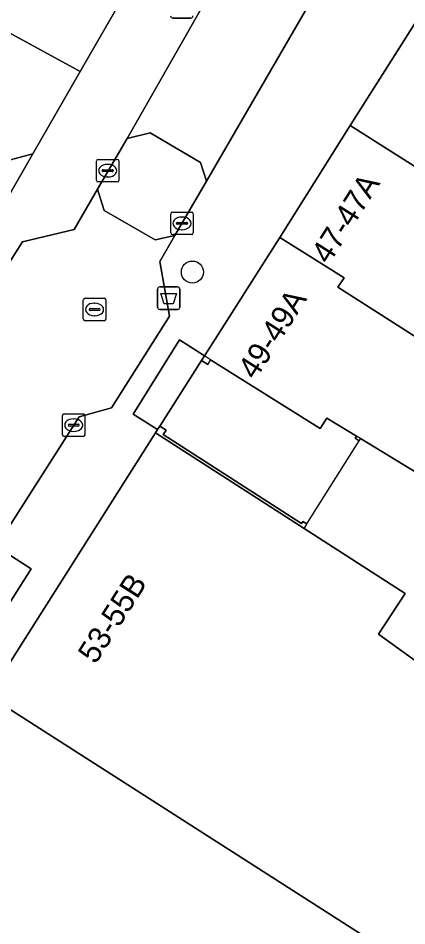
# Model space of a CAD drawing. Extents: x 160663 to 161506, y 382245 to 383291.
# Drawn here: x 161097.75 to 161115, y 383037.39 to 383077.63 of the extents above; entities that cross this region are included whole.
import ezdxf

# ---------------------------------------------------------------- set-up
doc = ezdxf.new("R2010")
doc.units = 0
for name, color, linetype in [('IMGEO_Afvalbak', 7, 'Continuous'), ('IMGEO_Boom', 7, 'Continuous'), ('IMGEO_Erf', 7, 'Continuous'), ('IMGEO_Kolk', 7, 'Continuous'), ('IMGEO_Muur', 7, 'Continuous'), ('IMGEO_Pand', 7, 'Continuous'), ('IMGEO_Pand_nummerreeks', 7, 'Continuous'), ('IMGEO_Pand_overbouw', 7, 'Continuous'), ('IMGEO_Parkeervlak_open', 7, 'Continuous'), ('IMGEO_Rioolput', 7, 'Continuous'), ('IMGEO_Voetpad_open', 7, 'Continuous'), ('IMGEO_Woonerf_open', 7, 'Continuous')]:
    doc.layers.add(name, color=color, linetype=linetype)

msp = doc.modelspace()

# ---------------------------------------------------------------- linework, layer by layer
at = {"layer": 'IMGEO_Afvalbak'}
for p, q in [((161105.408, 383077.633), (161104.618, 383077.633)), ((161104.618, 383077.633), (161105.408, 383077.633)), ((161104.034, 383065.717), (161104.824, 383065.717)), ((161104.824, 383065.717), (161104.034, 383065.717)), ((161103.934, 383064.817), (161103.934, 383065.617)), ((161103.934, 383065.617), (161103.934, 383064.817)), ((161104.924, 383065.617), (161104.924, 383064.817)), ((161104.924, 383064.817), (161104.924, 383065.617)), ((161104.824, 383064.717), (161104.034, 383064.717)), ((161104.034, 383064.717), (161104.824, 383064.717))]:
    msp.add_line(p, q, dxfattribs=at)
msp.add_lwpolyline([(161104.077, 383065.431), (161104.781, 383065.431), (161104.632, 383064.961), (161104.226, 383064.961), (161104.077, 383065.431)], dxfattribs=at)
for centre, start, end in [((161104.618, 383077.733), 180, 270), ((161104.618, 383077.733), 180, 270), ((161105.408, 383077.733), 270, 0), ((161105.408, 383077.733), 270, 0), ((161104.034, 383065.617), 90, 180), ((161104.034, 383065.617), 90, 180), ((161104.824, 383065.617), 0, 90), ((161104.824, 383065.617), 360, 90), ((161104.034, 383064.817), 180, 270), ((161104.034, 383064.817), 180, 270), ((161104.824, 383064.817), 270, 0), ((161104.824, 383064.817), 270, 0)]:
    msp.add_arc(centre, 0.1, start, end, dxfattribs=at)
at = {"layer": 'IMGEO_Boom'}
msp.add_circle((161105.482, 383066.374), 0.489, dxfattribs=at)
at = {"layer": 'IMGEO_Erf'}
msp.add_lwpolyline([(161119.57, 383054.964), (161112.945, 383058.991), (161112.886, 383058.898), (161112.708, 383059.006), (161112.765, 383059.1), (161111.441, 383059.904), (161111.146, 383059.44), (161106.293, 383062.479), (161106.164, 383062.277), (161105.886, 383062.454), (161104.035, 383059.546), (161104.314, 383059.369), (161104.188, 383059.171), (161110.325, 383055.228), (161110.383, 383055.321), (161110.561, 383055.208), (161110.435, 383055.01), (161114.928, 383052.126), (161113.738, 383050.317), (161124.161, 383042.804)], dxfattribs=at)
at = {"layer": 'IMGEO_Kolk'}
for p, q in [((161101.225, 383070.447), (161101.225, 383071.299)), ((161101.3, 383071.373), (161102.152, 383071.373)), ((161102.226, 383071.299), (161102.226, 383070.447)), ((161101.527, 383070.916), (161101.925, 383070.916)), ((161101.713, 383071.153), (161101.738, 383071.153)), ((161101.484, 383070.867), (161101.484, 383070.879)), ((161101.922, 383070.83), (161101.524, 383070.83)), ((161101.736, 383070.593), (161101.711, 383070.593)), ((161101.968, 383070.879), (161101.968, 383070.867)), ((161102.152, 383070.373), (161101.3, 383070.373)), ((161104.521, 383068.11), (161104.521, 383068.962)), ((161104.596, 383069.036), (161105.448, 383069.036)), ((161105.522, 383068.962), (161105.522, 383068.11)), ((161104.78, 383068.53), (161104.78, 383068.542)), ((161105.218, 383068.493), (161104.82, 383068.493)), ((161104.823, 383068.579), (161105.221, 383068.579)), ((161105.009, 383068.816), (161105.034, 383068.816)), ((161105.264, 383068.542), (161105.264, 383068.53)), ((161105.032, 383068.256), (161105.007, 383068.256)), ((161105.448, 383068.036), (161104.596, 383068.036)), ((161099.792, 383060.09), (161100.644, 383060.09)), ((161099.717, 383059.164), (161099.717, 383060.016)), ((161100.019, 383059.633), (161100.417, 383059.633)), ((161100.205, 383059.87), (161100.23, 383059.87)), ((161100.718, 383060.016), (161100.718, 383059.164)), ((161099.976, 383059.584), (161099.976, 383059.596)), ((161100.414, 383059.547), (161100.016, 383059.547)), ((161100.228, 383059.31), (161100.203, 383059.31)), ((161100.46, 383059.596), (161100.46, 383059.584)), ((161100.644, 383059.09), (161099.792, 383059.09))]:
    msp.add_line(p, q, dxfattribs=at)
for points in [[(161101.225, 383070.447), (161101.225, 383071.299)], [(161101.3, 383071.373), (161102.152, 383071.373)], [(161102.226, 383071.299), (161102.226, 383070.447)], [(161102.152, 383070.373), (161101.3, 383070.373)], [(161104.521, 383068.11), (161104.521, 383068.962)], [(161104.596, 383069.036), (161105.448, 383069.036)], [(161105.522, 383068.962), (161105.522, 383068.11)], [(161105.448, 383068.036), (161104.596, 383068.036)], [(161099.792, 383060.09), (161100.644, 383060.09)], [(161099.717, 383059.164), (161099.717, 383060.016)], [(161100.718, 383060.016), (161100.718, 383059.164)], [(161100.644, 383059.09), (161099.792, 383059.09)]]:
    msp.add_lwpolyline(points, dxfattribs=at)
for centre, radius, start, end in [((161101.302, 383071.297), 0.0765, 91.552, 178.448), ((161101.302, 383071.297), 0.0765, 91.552, 178.448), ((161102.15, 383071.297), 0.0765, 1.552, 88.448), ((161102.15, 383071.297), 0.0765, 1.552, 88.448), ((161101.524, 383070.876), 0.0403, 85.8775, 175.7526), ((161101.929, 383070.878), 0.0386, 1.7309, 96.639), ((161101.521, 383070.866), 0.0366, 178.938, 274.7102), ((161101.925, 383070.873), 0.043, 264.8664, 352.4533), ((161101.302, 383070.449), 0.0765, 181.552, 268.448), ((161101.302, 383070.449), 0.0765, 181.552, 268.448), ((161102.15, 383070.449), 0.0765, 271.552, 358.448), ((161102.15, 383070.449), 0.0765, 271.552, 358.448), ((161104.598, 383068.96), 0.0765, 91.552, 178.448), ((161104.598, 383068.96), 0.0765, 91.552, 178.448), ((161105.446, 383068.96), 0.0765, 1.552, 88.448), ((161105.446, 383068.96), 0.0765, 1.552, 88.448), ((161104.82, 383068.539), 0.0403, 85.8775, 175.7526), ((161104.817, 383068.529), 0.0366, 178.938, 274.7102), ((161105.221, 383068.536), 0.043, 264.8664, 352.4533), ((161105.225, 383068.541), 0.0386, 1.7309, 96.639), ((161104.598, 383068.112), 0.0765, 181.552, 268.448), ((161104.598, 383068.112), 0.0765, 181.552, 268.448), ((161105.446, 383068.112), 0.0765, 271.552, 358.448), ((161105.446, 383068.112), 0.0765, 271.552, 358.448), ((161099.794, 383060.014), 0.0765, 91.552, 178.448), ((161099.794, 383060.014), 0.0765, 91.552, 178.448), ((161100.642, 383060.014), 0.0765, 1.552, 88.448), ((161100.642, 383060.014), 0.0765, 1.552, 88.448), ((161100.016, 383059.593), 0.0403, 85.8775, 175.7526), ((161100.421, 383059.595), 0.0386, 1.7309, 96.639), ((161100.013, 383059.583), 0.0366, 178.938, 274.7102), ((161100.417, 383059.59), 0.043, 264.8664, 352.4533), ((161099.794, 383059.166), 0.0765, 181.552, 268.448), ((161099.794, 383059.166), 0.0765, 181.552, 268.448), ((161100.642, 383059.166), 0.0765, 271.552, 358.448), ((161100.642, 383059.166), 0.0765, 271.552, 358.448)]:
    msp.add_arc(centre, radius, start, end, dxfattribs=at)
for centre, major_axis, ratio, start_param, end_param in [((161101.712, 383070.873), (-0.387, 0.002), 0.722429, 4.712389, 7.853982), ((161101.737, 383070.873), (-0.39, 0.002), 0.717154, 1.570796, 4.712389), ((161105.008, 383068.536), (-0.387, 0.002), 0.722429, 4.712389, 7.853982), ((161105.033, 383068.536), (-0.39, 0.002), 0.717154, 1.570796, 4.712389), ((161100.204, 383059.59), (-0.387, 0.002), 0.722429, 4.712389, 7.853982), ((161100.229, 383059.59), (-0.39, 0.002), 0.717154, 1.570796, 4.712389)]:
    msp.add_ellipse(centre, major_axis=major_axis, ratio=ratio, start_param=start_param, end_param=end_param, dxfattribs=at)
at = {"layer": 'IMGEO_Muur'}
msp.add_lwpolyline([(161104.188, 383059.171), (161104.314, 383059.369), (161104.035, 383059.546), (161103.936, 383059.39), (161103.842, 383059.242), (161110.435, 383055.01), (161110.561, 383055.208), (161110.383, 383055.321), (161110.325, 383055.228)], close=True, dxfattribs=at)
at = {"layer": 'IMGEO_Pand'}
for points in [[(161092.356, 383085.123), (161084.508, 383089.459), (161084.421, 383089.312), (161081.988, 383090.759), (161079.976, 383086.48), (161086.349, 383082.859), (161086.41, 383082.962), (161100.503, 383075.266), (161102.665, 383079.016), (161102.828, 383078.922), (161103.103, 383079.407), (161102.975, 383079.475)], [(161100.503, 383075.266), (161086.41, 383082.962), (161086.349, 383082.859), (161079.976, 383086.48), (161077.675, 383082.159), (161091.709, 383074.408), (161091.575, 383074.177), (161092.152, 383073.844), (161092.284, 383074.074), (161093.406, 383073.427), (161093.287, 383073.221), (161093.623, 383073.027), (161093.753, 383073.252), (161096.306, 383071.781), (161096.169, 383071.544), (161096.64, 383071.273), (161096.941, 383071.447), (161097.198, 383071.298), (161098.402, 383071.622)], [(161124.224, 383076.969), (161117.715, 383081.151), (161114.297, 383075.737), (161112.489, 383072.874), (161128.71, 383062.601), (161138.969, 383054.914), (161139.647, 383055.96), (161138.611, 383056.66), (161142.897, 383063.273), (161142.942, 383063.342), (161143.154, 383063.734), (161135.968, 383068.755)], [(161128.71, 383062.601), (161112.489, 383072.874), (161109.356, 383067.911), (161112.219, 383066.12), (161111.934, 383065.708), (161120.939, 383059.954), (161122.234, 383059.153), (161122.991, 383058.684), (161124.908, 383057.498), (161135.492, 383049.653), (161138.969, 383054.914)], [(161111.934, 383065.708), (161112.219, 383066.12), (161109.356, 383067.911), (161106.181, 383062.918), (161106.022, 383062.668), (161105.886, 383062.454), (161106.164, 383062.277), (161106.293, 383062.479), (161111.146, 383059.44), (161111.441, 383059.904), (161112.765, 383059.1), (161112.708, 383059.006), (161112.886, 383058.898), (161112.945, 383058.991), (161119.57, 383054.964), (161122.234, 383059.153), (161120.939, 383059.954)], [(161124.161, 383042.804), (161113.738, 383050.317), (161114.928, 383052.126), (161110.435, 383055.01), (161103.842, 383059.242), (161096.434, 383047.595), (161121.694, 383031.438), (161125.111, 383029.374), (161126.133, 383028.722), (161127.531, 383027.829), (161136.296, 383022.234), (161141.467, 383030.069)]]:
    msp.add_lwpolyline(points, close=True, dxfattribs=at)
msp.add_lwpolyline([(161121.694, 383031.438), (161096.434, 383047.595), (161095.575, 383046.244), (161095.736, 383045.52), (161094.591, 383043.72), (161093.857, 383043.556), (161092.955, 383042.138), (161093.126, 383041.369), (161091.896, 383039.436), (161091.241, 383039.464), (161089.573, 383036.84), (161089.732, 383036.123), (161088.528, 383034.231), (161087.796, 383034.068), (161086.896, 383032.653), (161087.012, 383031.636), (161087.164, 383031.539), (161087.273, 383031.712), (161093.263, 383027.902), (161097.942, 383026.139), (161098.899, 383025.778), (161114.314, 383019.97), (161115.629, 383022.014)], dxfattribs=at)
at = {"layer": 'IMGEO_Pand_overbouw'}
msp.add_lwpolyline([(161112.886, 383058.898), (161112.945, 383058.991), (161112.765, 383059.1), (161111.441, 383059.904), (161111.146, 383059.44), (161106.293, 383062.479), (161106.022, 383062.668), (161105.886, 383062.454), (161104.035, 383059.546), (161103.936, 383059.39), (161103.842, 383059.242), (161110.435, 383055.01), (161110.561, 383055.208)], close=True, dxfattribs=at)
at = {"layer": 'IMGEO_Parkeervlak_open'}
msp.add_lwpolyline([(161098.334, 383053.216), (161096.784, 383054.204), (161093.434, 383048.948), (161094.984, 383047.96)], close=True, dxfattribs=at)
at = {"layer": 'IMGEO_Rioolput'}
for p, q in [((161100.644, 383064.292), (161100.644, 383065.144)), ((161100.719, 383065.218), (161101.571, 383065.218)), ((161101.132, 383064.998), (161101.157, 383064.998)), ((161101.645, 383065.144), (161101.645, 383064.292)), ((161100.903, 383064.712), (161100.903, 383064.724)), ((161101.341, 383064.675), (161100.943, 383064.675)), ((161100.946, 383064.761), (161101.344, 383064.761)), ((161101.387, 383064.724), (161101.387, 383064.712)), ((161101.571, 383064.218), (161100.719, 383064.218)), ((161101.155, 383064.438), (161101.13, 383064.438))]:
    msp.add_line(p, q, dxfattribs=at)
for points in [[(161100.644, 383064.292), (161100.644, 383065.144)], [(161100.719, 383065.218), (161101.571, 383065.218)], [(161101.645, 383065.144), (161101.645, 383064.292)], [(161101.571, 383064.218), (161100.719, 383064.218)]]:
    msp.add_lwpolyline(points, dxfattribs=at)
for centre, radius, start, end in [((161100.721, 383065.142), 0.0765, 91.552, 178.448), ((161100.721, 383065.142), 0.0765, 91.552, 178.448), ((161101.569, 383065.142), 0.0765, 1.552, 88.448), ((161101.569, 383065.142), 0.0765, 1.552, 88.448), ((161100.943, 383064.721), 0.0403, 85.8775, 175.7526), ((161100.94, 383064.711), 0.0366, 178.938, 274.7102), ((161101.344, 383064.718), 0.043, 264.8664, 352.4533), ((161101.348, 383064.723), 0.0386, 1.7309, 96.639), ((161100.721, 383064.294), 0.0765, 181.552, 268.448), ((161100.721, 383064.294), 0.0765, 181.552, 268.448), ((161101.569, 383064.294), 0.0765, 271.552, 358.448), ((161101.569, 383064.294), 0.0765, 271.552, 358.448)]:
    msp.add_arc(centre, radius, start, end, dxfattribs=at)
for centre, major_axis, ratio, start_param, end_param in [((161101.131, 383064.718), (-0.387, 0.002), 0.722429, 4.712389, 7.853982), ((161101.156, 383064.718), (-0.39, 0.002), 0.717154, 1.570796, 4.712389)]:
    msp.add_ellipse(centre, major_axis=major_axis, ratio=ratio, start_param=start_param, end_param=end_param, dxfattribs=at)
at = {"layer": 'IMGEO_Voetpad_open'}
for points in [[(161096.232, 383065.041), (161097.948, 383067.723), (161100.236, 383068.269), (161101.27, 383070.058), (161102.587, 383072.301), (161107.023, 383080.092), (161110.056, 383085.418), (161110.781, 383085.656), (161120.09, 383100.134), (161120.161, 383100.245), (161118.207, 383101.501), (161124.761, 383111.696), (161126.716, 383110.439), (161127.839, 383112.186), (161127.679, 383113.208), (161135.448, 383125.333), (161133.773, 383126.361), (161133.469, 383127.948), (161135.792, 383131.655), (161135.611, 383132.118), (161133.742, 383131.385), (161127.933, 383146.199), (161129.801, 383146.932), (161126.39, 383155.632)], [(161075.87, 383081.557), (161095.969, 383069.908), (161095.138, 383068.492), (161096.229, 383067.852), (161098.402, 383071.622), (161097.198, 383071.298), (161096.941, 383071.447), (161096.64, 383071.273), (161096.169, 383071.544), (161096.306, 383071.781), (161093.753, 383073.252), (161093.623, 383073.027), (161093.287, 383073.221), (161093.406, 383073.427), (161092.284, 383074.074), (161092.152, 383073.844), (161091.575, 383074.177), (161091.709, 383074.408), (161077.675, 383082.159)], [(161089.573, 383036.84), (161091.241, 383039.464), (161090.938, 383040.827), (161091.577, 383041.832), (161092.955, 383042.138), (161093.857, 383043.556), (161093.563, 383044.877), (161094.243, 383045.948), (161095.575, 383046.244), (161096.434, 383047.595), (161103.842, 383059.242), (161103.936, 383059.39), (161102.859, 383060.075), (161104.915, 383063.372), (161106.022, 383062.668), (161106.181, 383062.918), (161109.356, 383067.911), (161112.489, 383072.874), (161114.297, 383075.737), (161117.715, 383081.151)], [(161102.665, 383079.016), (161100.503, 383075.266), (161098.402, 383071.622), (161096.229, 383067.852), (161093.771, 383063.59), (161092.308, 383061.166), (161092.21, 383061.004), (161089.508, 383056.525), (161086.956, 383052.296), (161083.965, 383047.339), (161083.23, 383046.122), (161083.062, 383046.224), (161080.695, 383042.622), (161078.102, 383038.676), (161078.225, 383038.602), (161077.828, 383037.945), (161077.074, 383036.911)], [(161110.498, 383077.975), (161106.105, 383070.405), (161104.708, 383067.998), (161104.036, 383066.84), (161104.467, 383064.426), (161101.893, 383060.352), (161100.456, 383059.966), (161096.784, 383054.204), (161098.334, 383053.216), (161094.984, 383047.96), (161093.434, 383048.948), (161092.772, 383047.909), (161091.882, 383047.647), (161088.129, 383041.737), (161086.946, 383039.769), (161074.838, 383020.711), (161073.465, 383018.514), (161072.068, 383016.448), (161072.199, 383014.962), (161067.943, 383009.691)]]:
    msp.add_lwpolyline(points, dxfattribs=at)
msp.add_lwpolyline([(161105.886, 383062.454), (161106.022, 383062.668), (161104.915, 383063.372), (161102.859, 383060.075), (161103.936, 383059.39), (161104.035, 383059.546)], close=True, dxfattribs=at)
at = {"layer": 'IMGEO_Woonerf_open'}
for points in [[(161115.299, 383085.34), (161123.43, 383097.895), (161122.548, 383097.666), (161120.271, 383099.166), (161120.09, 383100.134), (161110.781, 383085.656), (161110.056, 383085.418), (161107.023, 383080.092), (161102.587, 383072.301), (161103.61, 383072.555), (161105.848, 383071.237), (161106.105, 383070.405), (161110.498, 383077.975), (161114.65, 383085.128)], [(161106.105, 383070.405), (161105.848, 383071.237), (161103.61, 383072.555), (161102.587, 383072.301), (161101.27, 383070.058), (161101.563, 383069.112), (161103.836, 383067.802), (161104.708, 383067.998)], [(161100.456, 383059.966), (161101.893, 383060.352), (161104.467, 383064.426), (161104.036, 383066.84), (161104.708, 383067.998), (161103.836, 383067.802), (161101.563, 383069.112), (161101.27, 383070.058), (161100.236, 383068.269), (161097.948, 383067.723), (161096.232, 383065.041), (161096.899, 383061.826), (161088.319, 383048.44), (161087.48, 383048.216), (161084.789, 383043.953), (161085.682, 383044.137), (161087.922, 383042.679), (161088.129, 383041.737), (161091.882, 383047.647), (161092.772, 383047.909), (161093.434, 383048.948), (161096.784, 383054.204)]]:
    msp.add_lwpolyline(points, close=True, dxfattribs=at)

# ---------------------------------------------------------------- texts
at = {"layer": 'IMGEO_Pand_nummerreeks'}
for s, rotation, p in [('47-47A', 57.7312, (161111.534, 383066.678)), ('49-49A', 57.5479, (161108.279, 383061.558)), ('53-55B', 57.5422, (161101.185, 383048.953))]:
    msp.add_text(s, height=1, rotation=rotation, dxfattribs=at).set_placement(p)

doc.saveas('drawing.dxf')
